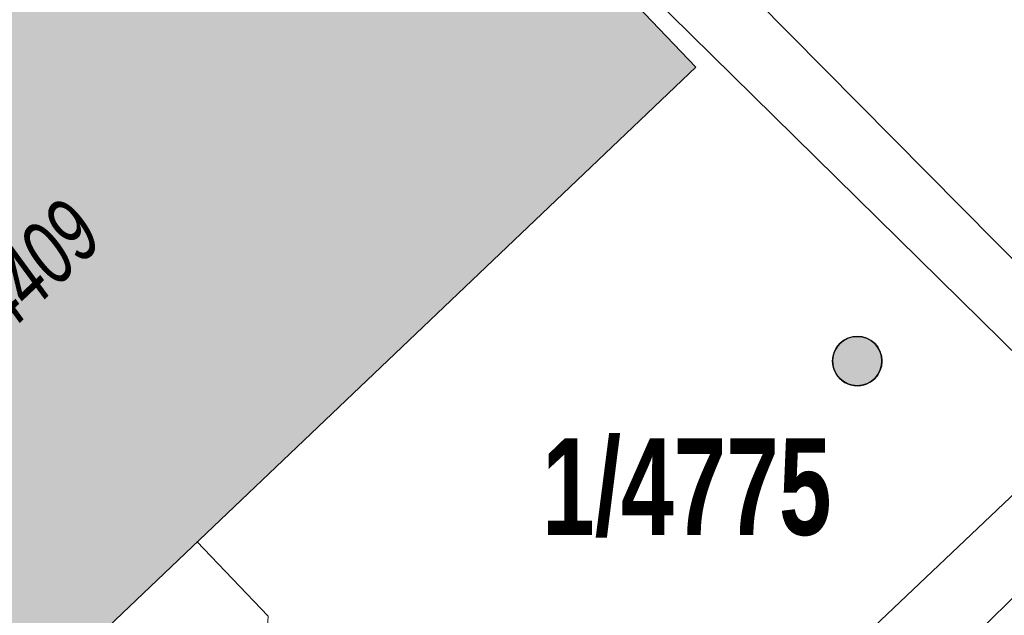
# Model space of a CAD drawing. Header units: metres. Extents: x 2695560 to 2696939, y 1260491 to 1262050.
# Tile 514 of 656: x 2695902 to 2695917, y 1261153 to 1261162. Entities that reach past the tile are written whole.
import ezdxf

# ---------------------------------------------------------------- set-up
doc = ezdxf.new("R2010")
doc.units = ezdxf.units.M
doc.linetypes.add('AUSGEZOGEN', pattern=[0])
for name, color, linetype in [('XR$1$AV_Gebäudeflächen (BB)', 7, 'AUSGEZOGEN'), ('XR$1$AV_Grundstück-Nr.', 7, 'AUSGEZOGEN'), ('XR$1$AV_Linien (BB)', 7, 'AUSGEZOGEN'), ('XR$1$AV_Versicherung-Nr.', 7, 'AUSGEZOGEN'), ('XR$1$AW_LK_Schachtdeckel', 24, 'AUSGEZOGEN'), ('XR$1$Liegenschaftsgrenzen', 7, 'AUSGEZOGEN'), ('XR$1$PFAW', 255, 'AUSGEZOGEN'), ('XR$1$RP_Abstandslinie', 7, 'AUSGEZOGEN')]:
    doc.layers.add(name, color=color, linetype=linetype)
doc.layers.add('XR$2$ABW-Linie-R-genau', color=4, linetype='AUSGEZOGEN', lineweight=18)
doc.layers.add('XR$2$KOM-Linie-U-genau', color=91, linetype='AUSGEZOGEN', lineweight=18)
doc.styles.add('ARIAL', font='arial.ttf')

# ---------------------------------------------------------------- blocks, each defined once
blk = doc.blocks.new('BAW2088')
at = {"layer": 'XR$1$PFAW', "transparency": 33554687}
blk.add_hatch(color=253, dxfattribs=at).paths.add_polyline_path([(0.51, 0), (0.5, 0.101), (0.47, 0.197), (0.421, 0.286), (0.355, 0.362), (0.275, 0.424), (0.184, 0.469), (0.086, 0.494), (-0.015, 0.499), (-0.115, 0.484), (-0.21, 0.449), (-0.296, 0.395), (-0.369, 0.326), (-0.427, 0.243), (-0.467, 0.15), (-0.487, 0.051), (-0.487, -0.051), (-0.467, -0.15), (-0.427, -0.243), (-0.369, -0.326), (-0.296, -0.395), (-0.21, -0.449), (-0.115, -0.484), (-0.015, -0.499), (0.086, -0.494), (0.184, -0.469), (0.275, -0.424), (0.355, -0.362), (0.421, -0.286), (0.47, -0.197), (0.5, -0.101)])
at = {"transparency": 33554687}
for start, end in [(91.1948, 268.8052), (268.8052, 91.1948)]:
    blk.add_arc((0.01, 0), 0.5, start, end, dxfattribs=at)
at = {"layer": 'XR$1$PFAW', "transparency": 33554687}
blk.add_circle((0.01, 0), 0.5, dxfattribs=at)

msp = doc.modelspace()

# ---------------------------------------------------------------- hatches: boundary and pattern name
at = {"layer": 'XR$1$AV_Gebäudeflächen (BB)', "true_color": 0xd2d2d2, "transparency": 33554687}
msp.add_hatch(color=254, dxfattribs=at).paths.add_polyline_path([(2695891.76, 1261156.04), (2695898.74, 1261148.73), (2695912.161, 1261161.515), (2695905.167, 1261168.83)])

# ---------------------------------------------------------------- linework, layer by layer
at = {"layer": 'XR$1$AV_Linien (BB)', "color": 7, "linetype": 'AUSGEZOGEN', "transparency": 33554687}
msp.add_lwpolyline([(2695905.167, 1261168.83), (2695912.161, 1261161.515), (2695898.74, 1261148.73)], dxfattribs=at)
at = {"layer": 'XR$1$Liegenschaftsgrenzen', "color": 7, "linetype": 'AUSGEZOGEN', "transparency": 33554687}
msp.add_line((2695922.09, 1261158.38), (2695905.32, 1261141.8), dxfattribs=at)
at = {"layer": 'XR$1$RP_Abstandslinie', "color": 7, "linetype": 'AUSGEZOGEN', "transparency": 33554687}
msp.add_lwpolyline([(2696023.31, 1261052.48), (2695984.53, 1261090.67), (2695946.06, 1261128.56), (2695905.1, 1261168.89)], dxfattribs=at)
at = {"layer": 'XR$2$ABW-Linie-R-genau', "linetype": 'AUSGEZOGEN', "transparency": 33554687}
msp.add_lwpolyline([(2695904.503, 1261154.232), (2695905.6, 1261153.087), (2695905.441, 1261150.798)], dxfattribs=at)
at = {"layer": 'XR$2$KOM-Linie-U-genau', "linetype": 'AUSGEZOGEN', "transparency": 33554687}
msp.add_lwpolyline([(2695910.522, 1261148.775), (2695918.866, 1261156.698), (2695913.077, 1261162.553), (2695907.639, 1261168.688), (2695914.393, 1261175.33), (2695896.164, 1261192.992)], dxfattribs=at)

# ---------------------------------------------------------------- block references
at = {"layer": 'XR$1$AW_LK_Schachtdeckel', "color": 24, "linetype": 'AUSGEZOGEN', "lineweight": -3, "transparency": 33554687, "xscale": 0.7578193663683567, "yscale": 0.7578193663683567, "rotation": 224.986064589}
msp.add_blockref('BAW2088', (2695914.64, 1261157.007), dxfattribs=at)

# ---------------------------------------------------------------- texts
at = {"layer": 'XR$1$AV_Grundstück-Nr.', "color": 7, "transparency": 33554687, "insert": (2695912.021, 1261155.053), "char_height": 1.48491, "width": 4.98214, "attachment_point": 5, "style": 'ARIAL'}
msp.add_mtext('\\A1;{\\fArial|i0|b1;\\H1.484908;\\W0.700000;\\C7;1/4775}\\P', dxfattribs=at)
at = {"layer": 'XR$1$AV_Versicherung-Nr.', "color": 7, "transparency": 33554687, "insert": (2695902.018, 1261158.464), "char_height": 0.96842, "width": 2.46457, "attachment_point": 5, "rotation": 43.6095, "style": 'ARIAL'}
msp.add_mtext('\\A1;{\\fArial|i1|b0;\\H0.968418;\\W0.700000;\\C7;4409}\\P', dxfattribs=at)

doc.saveas('drawing.dxf')
